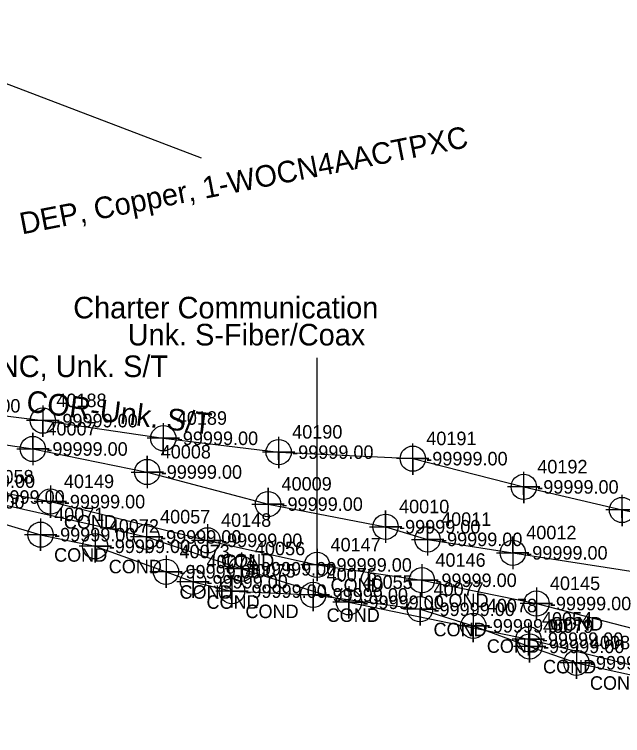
# Model space of a CAD drawing. Extents: x 2083698 to 2094313, y 743246 to 752873.
# Drawn here: x 2090664.2 to 2090776.8, y 744587.1 to 744720.6 of the extents above; entities that cross this region are included whole.
import ezdxf

# ---------------------------------------------------------------- set-up
doc = ezdxf.new("R2010")
doc.units = 0
for name, color, linetype in [('COGO Default Chain', 7, 'Continuous'), ('COGO Default Curve', 7, 'Continuous'), ('COGO Default Point Number', 7, 'Continuous'), ('Default Symbol CELL', 7, 'Continuous'), ('Default Symbol Cogo Number', 7, 'Continuous'), ('Exist Property Corner CELL', 7, 'Continuous'), ('Exist Property Line', 7, 'Continuous'), ('Exist Property Line Leader', 7, 'Continuous'), ('Exist Right of Way Line', 7, 'Continuous'), ('Exist Right of Way Line Leader', 7, 'Continuous'), ('Exist Right of Way Line Text', 7, 'Continuous'), ('Exist Utilities Gas UG Line SUE LOS B', 7, 'Continuous'), ('Exist Utilities Gas UG Line SUE LOS B Text', 7, 'Continuous'), ('Exist Utilities Power UG Cable SUE LOS B Leader', 7, 'Continuous'), ('Exist Utilities Power UG Cable SUE LOS B Text', 7, 'Continuous'), ('Exist Utilities Telephone UG Conduit SUE LOS B', 7, 'Continuous'), ('Exist Utilities Telephone UG Conduit SUE LOS B Text', 7, 'Continuous'), ('Exist Utilities TV UG Cable SUE LOS B', 7, 'Continuous'), ('Exist Utilities TV UG Cable SUE LOS B Leader', 7, 'Continuous'), ('Exist Utilities TV UG Cable SUE LOS B Text', 7, 'Continuous'), ('Exist Utilities Water UG Line SUE LOS B', 7, 'Continuous'), ('Old_Level_20', 7, 'Continuous'), ('Scratch_Level_2', 7, 'Continuous')]:
    doc.layers.add(name, color=color, linetype=linetype)

msp = doc.modelspace()

# ---------------------------------------------------------------- linework, layer by layer
at = {"layer": 'COGO Default Curve'}
for points in [[(2090664.62, 744640.16), (2090670.62, 744640.16), (2090667.62, 744640.16), (2090667.62, 744643.16), (2090667.62, 744637.16)], [(2090685.79, 744635.9), (2090691.79, 744635.9), (2090688.79, 744635.9), (2090688.79, 744638.9), (2090688.79, 744632.9)], [(2090708.16, 744629.96), (2090714.16, 744629.96), (2090711.16, 744629.96), (2090711.16, 744632.96), (2090711.16, 744626.96)], [(2090729.92, 744625.77), (2090735.92, 744625.77), (2090732.92, 744625.77), (2090732.92, 744628.77), (2090732.92, 744622.77)], [(2090737.7, 744623.43), (2090743.7, 744623.43), (2090740.7, 744623.43), (2090740.7, 744626.43), (2090740.7, 744620.43)], [(2090753.47, 744620.94), (2090759.47, 744620.94), (2090756.47, 744620.94), (2090756.47, 744623.94), (2090756.47, 744617.94)]]:
    msp.add_lwpolyline(points, dxfattribs=at)
for centre in [(2090667.62, 744640.16), (2090688.79, 744635.9), (2090711.16, 744629.96), (2090732.92, 744625.77), (2090740.7, 744623.43), (2090756.47, 744620.94)]:
    msp.add_circle(centre, 2.34, dxfattribs=at)
at = {"layer": 'COGO Default Point Number'}
for points in [[(2090688.67, 744626.88), (2090688.67, 744620.88), (2090688.67, 744623.88), (2090691.67, 744623.88), (2090685.67, 744623.88)], [(2090706.23, 744620.99), (2090706.23, 744614.99), (2090706.23, 744617.99), (2090709.23, 744617.99), (2090703.23, 744617.99)], [(2090726.15, 744614.78), (2090726.15, 744608.78), (2090726.15, 744611.78), (2090729.15, 744611.78), (2090723.15, 744611.78)], [(2090759.37, 744607.96), (2090759.37, 744601.96), (2090759.37, 744604.96), (2090762.37, 744604.96), (2090756.37, 744604.96)]]:
    msp.add_lwpolyline(points, dxfattribs=at)
for centre in [(2090688.67, 744623.88), (2090706.23, 744617.99), (2090726.15, 744611.78), (2090759.37, 744604.96)]:
    msp.add_circle(centre, 2.34, dxfattribs=at)
at = {"layer": 'Exist Property Line Leader'}
for points in [[(2090670.86, 744633.42), (2090670.86, 744627.42), (2090670.86, 744630.42), (2090673.86, 744630.42), (2090667.86, 744630.42)], [(2090669.05, 744627.3), (2090669.05, 744621.3), (2090669.05, 744624.3), (2090672.05, 744624.3), (2090666.05, 744624.3)], [(2090699.96, 744626.25), (2090699.96, 744620.25), (2090699.96, 744623.25), (2090702.96, 744623.25), (2090696.96, 744623.25)], [(2090679.17, 744625.15), (2090679.17, 744619.15), (2090679.17, 744622.15), (2090682.17, 744622.15), (2090676.17, 744622.15)], [(2090720.23, 744621.7), (2090720.23, 744615.7), (2090720.23, 744618.7), (2090723.23, 744618.7), (2090717.23, 744618.7)], [(2090692.27, 744620.44), (2090692.27, 744614.44), (2090692.27, 744617.44), (2090695.27, 744617.44), (2090689.27, 744617.44)], [(2090697.27, 744618.58), (2090697.27, 744612.58), (2090697.27, 744615.58), (2090700.27, 744615.58), (2090694.27, 744615.58)], [(2090739.65, 744618.86), (2090739.65, 744612.86), (2090739.65, 744615.86), (2090742.65, 744615.86), (2090736.65, 744615.86)], [(2090704.48, 744616.85), (2090704.48, 744610.85), (2090704.48, 744613.85), (2090707.48, 744613.85), (2090701.48, 744613.85)], [(2090719.51, 744616.15), (2090719.51, 744610.15), (2090719.51, 744613.15), (2090722.51, 744613.15), (2090716.51, 744613.15)], [(2090760.85, 744614.55), (2090760.85, 744608.55), (2090760.85, 744611.55), (2090763.85, 744611.55), (2090757.85, 744611.55)], [(2090739.3, 744613.49), (2090739.3, 744607.49), (2090739.3, 744610.49), (2090742.3, 744610.49), (2090736.3, 744610.49)], [(2090749.17, 744610.43), (2090749.17, 744604.43), (2090749.17, 744607.43), (2090752.17, 744607.43), (2090746.17, 744607.43)], [(2090759.58, 744606.62), (2090759.58, 744600.62), (2090759.58, 744603.62), (2090762.58, 744603.62), (2090756.58, 744603.62)], [(2090768.26, 744603.59), (2090768.26, 744597.59), (2090768.26, 744600.59), (2090771.26, 744600.59), (2090765.26, 744600.59)]]:
    msp.add_lwpolyline(points, dxfattribs=at)
for centre in [(2090670.86, 744630.42), (2090669.05, 744624.3), (2090699.96, 744623.25), (2090679.17, 744622.15), (2090720.23, 744618.7), (2090692.27, 744617.44), (2090739.65, 744615.86), (2090697.27, 744615.58), (2090704.48, 744613.85), (2090719.51, 744613.15), (2090739.3, 744610.49), (2090760.85, 744611.55), (2090749.17, 744607.43), (2090759.58, 744603.62), (2090768.26, 744600.59)]:
    msp.add_circle(centre, 2.34, dxfattribs=at)
at = {"layer": 'Exist Right of Way Line Text'}
for points in [[(2090669.44, 744648.22), (2090669.47, 744642.41), (2090669.46, 744645.41), (2090672.47, 744645.41), (2090666.47, 744645.41)], [(2090691.74, 744644.96), (2090691.77, 744639.14), (2090691.75, 744642.14), (2090694.77, 744642.14), (2090688.77, 744642.14)], [(2090713.09, 744642.39), (2090713.13, 744636.58), (2090713.11, 744639.58), (2090716.13, 744639.58), (2090710.13, 744639.58)], [(2090737.92, 744641.19), (2090737.96, 744635.37), (2090737.94, 744638.37), (2090740.96, 744638.37), (2090734.96, 744638.37)], [(2090758.48, 744635.96), (2090758.51, 744630.14), (2090758.49, 744633.14), (2090761.51, 744633.14), (2090755.51, 744633.14)], [(2090776.67, 744631.68), (2090776.7, 744625.87), (2090776.69, 744628.87), (2090779.7, 744628.87), (2090773.7, 744628.87)]]:
    msp.add_lwpolyline(points, dxfattribs=at)
for centre in [(2090669.47, 744645.41), (2090691.77, 744642.14), (2090713.13, 744639.58), (2090737.96, 744638.37), (2090758.51, 744633.14), (2090776.7, 744628.87)]:
    msp.add_circle(centre, 2.34, dxfattribs=at)
at = {"layer": 'Exist Utilities Gas UG Line SUE LOS B'}
msp.add_lwpolyline([(2090533.37, 744662.58), (2090554.1, 744660.14), (2090577.39, 744654.87), (2090597.09, 744648.73), (2090622.11, 744645.13), (2090646.36, 744643.32), (2090667.62, 744640.16), (2090688.79, 744635.9), (2090711.16, 744629.96), (2090732.92, 744625.77), (2090740.7, 744623.43), (2090756.47, 744620.94), (2090779.93, 744617.29)], dxfattribs=at)
at = {"layer": 'Exist Utilities Power UG Cable SUE LOS B Leader'}
msp.add_line((2090629.14, 744720.6), (2090698.78, 744694.06), dxfattribs=at)
at = {"layer": 'Exist Utilities Telephone UG Conduit SUE LOS B'}
msp.add_lwpolyline([(2090533.96, 744667.4), (2090555.36, 744662.88), (2090577, 744659.51), (2090598.41, 744655.98), (2090608.7, 744653.23), (2090623.21, 744652), (2090640.36, 744648.66), (2090647.76, 744648.15), (2090669.47, 744645.41), (2090691.77, 744642.14), (2090713.13, 744639.58), (2090737.96, 744638.37), (2090758.51, 744633.14), (2090776.7, 744628.87), (2090800.56, 744624.17), (2090823.44, 744618.29), (2090840.91, 744614.67), (2090861.73, 744610.06), (2090866.37, 744608.72)], dxfattribs=at)
at = {"layer": 'Exist Utilities TV UG Cable SUE LOS B'}
for points in [[(2090533.06, 744663.36), (2090553.68, 744660.7), (2090577.29, 744654.55), (2090597.2, 744647.76), (2090613.84, 744642.5), (2090627.8, 744639.05), (2090650.47, 744634.21), (2090670.86, 744630.42), (2090699.96, 744623.25), (2090720.23, 744618.7), (2090739.65, 744615.86), (2090760.85, 744611.55), (2090782.34, 744606), (2090804.59, 744599.5), (2090826, 744594.97), (2090832.71, 744593.33), (2090839.97, 744591.92), (2090857.88, 744588.56), (2090863.24, 744587.11)], [(2090516.63, 744653.87), (2090530.32, 744649.76), (2090552.46, 744645.39), (2090573.1, 744641.93), (2090587.57, 744639.52), (2090612.4, 744636), (2090626.49, 744634.06), (2090648.53, 744630.37), (2090669.05, 744624.3), (2090679.17, 744622.15), (2090692.27, 744617.44), (2090697.27, 744615.58), (2090704.48, 744613.85), (2090719.51, 744613.15), (2090739.3, 744610.49), (2090749.17, 744607.43), (2090759.58, 744603.62), (2090768.26, 744600.59), (2090780.32, 744597.9)]]:
    msp.add_lwpolyline(points, dxfattribs=at)
at = {"layer": 'Exist Utilities TV UG Cable SUE LOS B Leader'}
msp.add_line((2090720.23, 744618.7), (2090720.23, 744657.01), dxfattribs=at)
at = {"layer": 'Exist Utilities Water UG Line SUE LOS B'}
msp.add_lwpolyline([(2090519.35, 744657.86), (2090562.89, 744648.83), (2090591.17, 744643.81), (2090614.69, 744639.82), (2090655.96, 744631.27), (2090688.67, 744623.88), (2090706.23, 744617.99), (2090726.15, 744611.78), (2090759.37, 744604.96), (2090792.33, 744596.69)], dxfattribs=at)

# ---------------------------------------------------------------- texts
at = {"layer": 'COGO Default Chain'}
for p in [(2090670.12, 744638.91), (2090691.29, 744634.65), (2090713.66, 744628.71), (2090735.42, 744624.52), (2090743.2, 744622.18), (2090758.97, 744619.69)]:
    msp.add_text('-99999.00', height=2.5, dxfattribs=at).set_placement(p)
at = {"layer": 'Default Symbol CELL'}
for s, p in [('40149', (2090673.36, 744632.92)), ('40071', (2090671.55, 744626.8)), ('40148', (2090702.46, 744625.75)), ('40072', (2090681.67, 744624.65)), ('40147', (2090722.73, 744621.2)), ('40073', (2090694.77, 744619.94)), ('40146', (2090742.15, 744618.36)), ('40074', (2090699.77, 744618.08)), ('40075', (2090706.98, 744616.35)), ('40076', (2090722.01, 744615.65)), ('40077', (2090741.8, 744612.99)), ('40145', (2090763.35, 744614.05)), ('40078', (2090751.67, 744609.93)), ('40079', (2090762.08, 744606.12)), ('40080', (2090770.76, 744603.09))]:
    msp.add_text(s, height=2.5, dxfattribs=at).set_placement(p)
at = {"layer": 'Default Symbol Cogo Number'}
for p in [(2090652.97, 744632.96), (2090651.03, 744629.12), (2090673.36, 744629.17), (2090671.55, 744623.05), (2090681.67, 744620.9), (2090702.46, 744622), (2090722.73, 744617.45), (2090694.77, 744616.19), (2090699.77, 744614.33), (2090742.15, 744614.61), (2090706.98, 744612.6), (2090722.01, 744611.9), (2090763.35, 744610.3), (2090741.8, 744609.24), (2090751.67, 744606.18), (2090762.08, 744602.37), (2090770.76, 744599.34)]:
    msp.add_text('-99999.00', height=2.5, dxfattribs=at).set_placement(p)
at = {"layer": 'Exist Property Corner CELL'}
for p in [(2090673.36, 744625.42), (2090671.55, 744619.3), (2090702.46, 744618.25), (2090681.67, 744617.15), (2090722.73, 744613.7), (2090694.77, 744612.44), (2090699.77, 744610.58), (2090742.15, 744610.86), (2090706.98, 744608.85), (2090722.01, 744608.15), (2090763.35, 744606.55), (2090741.8, 744605.49), (2090751.67, 744602.43), (2090762.08, 744598.62), (2090770.76, 744595.59)]:
    msp.add_text('COND', height=2.5, dxfattribs=at).set_placement(p)
at = {"layer": 'Exist Property Line'}
for p in [(2090658.46, 744630.02), (2090691.17, 744622.63), (2090708.73, 744616.74), (2090728.65, 744610.53), (2090761.87, 744603.71)]:
    msp.add_text('-99999.00', height=2.5, dxfattribs=at).set_placement(p)
at = {"layer": 'Exist Right of Way Line'}
for s, p in [('40058', (2090658.46, 744633.77)), ('40057', (2090691.17, 744626.38)), ('40056', (2090708.73, 744620.49)), ('40055', (2090728.65, 744614.28)), ('40054', (2090761.87, 744607.46))]:
    msp.add_text(s, height=2.5, dxfattribs=at).set_placement(p)
at = {"layer": 'Exist Right of Way Line Leader'}
for s, p in [('40188', (2090671.97, 744647.91)), ('40189', (2090694.27, 744644.64)), ('40190', (2090715.63, 744642.08)), ('40191', (2090740.46, 744640.87)), ('40192', (2090761.01, 744635.64))]:
    msp.add_text(s, height=2.5, dxfattribs=at).set_placement(p)
at = {"layer": 'Exist Utilities Gas UG Line SUE LOS B Text'}
msp.add_text('PSNC, Unk. S/T', height=4, dxfattribs=at).set_placement((2090654.01, 744653.47))
at = {"layer": 'Exist Utilities Power UG Cable SUE LOS B Text'}
msp.add_text('DEP, Copper, 1-WOCN4AACTPXC', height=4, rotation=11.062, dxfattribs=at).set_placement((2090665.6, 744679.86))
at = {"layer": 'Exist Utilities Telephone UG Conduit SUE LOS B Text'}
msp.add_text('COR-Unk. S/T', height=4, rotation=352.8045, dxfattribs=at).set_placement((2090666.25, 744647.1))
at = {"layer": 'Exist Utilities TV UG Cable SUE LOS B Text'}
for s, p in [('Charter Communication', (2090675.09, 744664.33)), ('Unk. S-Fiber/Coax', (2090685.17, 744659.32))]:
    msp.add_text(s, height=4, dxfattribs=at).set_placement(p)
at = {"layer": 'Old_Level_20'}
for s, p in [('40007', (2090670.12, 744642.66)), ('40008', (2090691.29, 744638.4)), ('40009', (2090713.66, 744632.46)), ('40010', (2090735.42, 744628.27)), ('40011', (2090743.2, 744625.93)), ('40012', (2090758.97, 744623.44))]:
    msp.add_text(s, height=2.5, dxfattribs=at).set_placement(p)
at = {"layer": 'Scratch_Level_2'}
for p in [(2090650.26, 744646.9), (2090671.97, 744644.16), (2090694.27, 744640.89), (2090715.63, 744638.33), (2090740.46, 744637.12), (2090761.01, 744631.89)]:
    msp.add_text('-99999.00', height=2.5, dxfattribs=at).set_placement(p)

doc.saveas('drawing.dxf')
